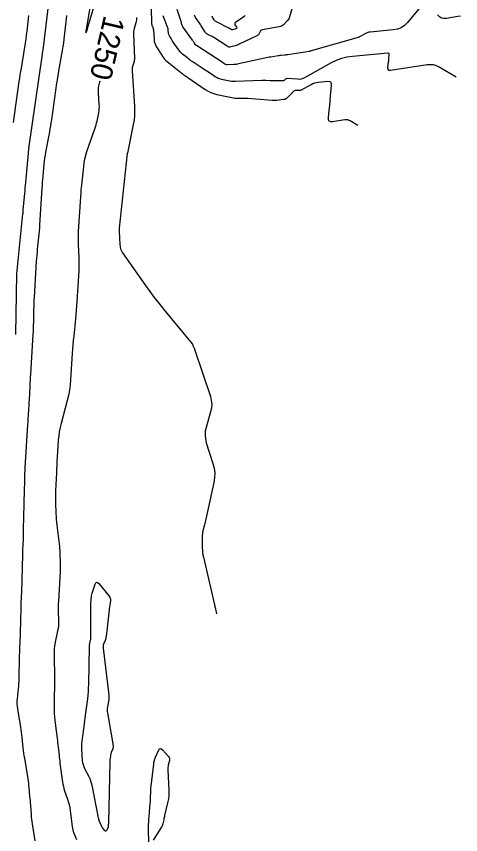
# Model space of a CAD drawing. Extents: x 658976 to 668721, y 639543 to 647196.
# Drawn here: x 662550.1 to 662673.9, y 642763.5 to 642991.8 of the extents above; entities that cross this region are included whole.
import ezdxf

# ---------------------------------------------------------------- set-up
doc = ezdxf.new("R2010")
doc.units = 0
for name, color, linetype in [('Ex_Contour Labels', 7, 'Continuous'), ('Ex_Major Contours', 7, 'Continuous'), ('Ex_Minor Contours', 7, 'Continuous')]:
    doc.layers.add(name, color=color, linetype=linetype)

msp = doc.modelspace()

# ---------------------------------------------------------------- linework, layer by layer
at = {"layer": 'Ex_Major Contours'}
for points in [[(662632.57, 643013.36), (662626.2, 642991.64), (662626.08, 642991.32), (662625.93, 642991.01), (662625.73, 642990.73), (662625.51, 642990.46), (662624.51, 642989.46), (662624.25, 642989.23), (662623.97, 642989.05), (662623.66, 642988.92), (662623.32, 642988.83), (662618.56, 642987.98), (662618.38, 642987.93), (662618.23, 642987.84), (662618.1, 642987.71), (662618, 642987.55), (662617.65, 642986.84), (662617.55, 642986.67), (662617.42, 642986.53), (662617.28, 642986.41), (662617.11, 642986.31), (662612.17, 642983.98), (662611.89, 642983.86), (662611.62, 642983.75), (662611.34, 642983.66), (662611.05, 642983.57), (662609.9, 642983.26), (662609.62, 642983.22), (662609.35, 642983.23), (662609.08, 642983.3), (662608.83, 642983.44), (662605.12, 642985.86), (662604.9, 642986), (662604.68, 642986.13), (662604.46, 642986.26), (662604.23, 642986.37), (662603.3, 642986.83), (662603.08, 642986.96), (662602.89, 642987.12), (662602.72, 642987.3), (662602.57, 642987.51), (662601.77, 642988.88), (662601.6, 642989.18), (662601.41, 642989.47), (662601.22, 642989.76), (662601.02, 642990.04), (662600.22, 642991.17), (662600.03, 642991.46), (662599.88, 642991.76), (662599.75, 642992.08)], [(662555.37, 642761.71), (662554.58, 642766.45), (662554.48, 642767.09), (662554.4, 642767.74), (662554.33, 642768.38), (662554.28, 642769.03), (662554.09, 642771.67), (662554.05, 642772.29), (662554, 642772.9), (662553.95, 642773.52), (662553.89, 642774.13), (662553.66, 642776.59), (662553.6, 642777.21), (662553.53, 642777.82), (662553.44, 642778.43), (662553.35, 642779.04), (662552.41, 642784.77), (662552.29, 642785.49), (662552.19, 642786.22), (662552.1, 642786.94), (662552.01, 642787.66), (662551.71, 642790.56), (662551.62, 642791.28), (662551.53, 642792.01), (662551.43, 642792.73), (662551.32, 642793.45), (662550.47, 642798.6), (662550.38, 642799.3), (662550.34, 642799.99), (662550.34, 642800.69), (662550.39, 642801.39), (662550.68, 642804.19), (662550.74, 642804.89), (662550.8, 642805.59), (662550.83, 642806.29), (662550.86, 642806.99), (662551, 642813.07), (662551.01, 642813.63), (662551.03, 642814.18), (662551.05, 642814.74), (662551.07, 642815.29), (662551.17, 642817.51), (662551.19, 642818.06), (662551.21, 642818.62), (662551.23, 642819.17), (662551.24, 642819.73), (662551.4, 642826.55), (662551.41, 642827.2), (662551.44, 642827.86), (662551.46, 642828.51), (662551.49, 642829.16), (662551.63, 642831.77), (662551.66, 642832.42), (662551.68, 642833.07), (662551.7, 642833.73), (662551.72, 642834.38), (662551.88, 642841.63), (662551.9, 642842.21), (662551.91, 642842.79), (662551.93, 642843.38), (662551.95, 642843.96), (662552.04, 642846.3), (662552.06, 642846.88), (662552.08, 642847.46), (662552.09, 642848.05), (662552.11, 642848.63), (662552.26, 642855.67), (662552.28, 642856.52), (662552.3, 642857.36), (662552.32, 642858.21), (662552.33, 642859.05), (662552.41, 642862.42), (662552.43, 642863.27), (662552.47, 642864.11), (662552.51, 642864.95), (662552.55, 642865.8), (662553.31, 642877.94), (662553.34, 642878.5), (662553.38, 642879.06), (662553.41, 642879.62), (662553.45, 642880.18), (662553.59, 642882.42), (662553.62, 642882.98), (662553.66, 642883.54), (662553.69, 642884.1), (662553.72, 642884.66), (662553.91, 642888.57), (662553.96, 642889.41), (662554, 642890.24), (662554.05, 642891.08), (662554.1, 642891.92), (662554.79, 642902.99), (662554.84, 642903.86), (662554.88, 642904.73), (662554.91, 642905.6), (662554.93, 642906.47), (662554.99, 642909.95), (662555.01, 642910.82), (662555.04, 642911.69), (662555.08, 642912.56), (662555.13, 642913.43), (662555.74, 642923.41), (662555.8, 642924.26), (662555.87, 642925.11), (662555.94, 642925.95), (662556.02, 642926.8), (662556.37, 642930.19), (662556.45, 642931.04), (662556.52, 642931.88), (662556.59, 642932.73), (662556.64, 642933.58), (662557.28, 642943.87), (662557.34, 642944.71), (662557.4, 642945.54), (662557.47, 642946.38), (662557.54, 642947.22), (662557.86, 642950.57), (662557.94, 642951.4), (662558.05, 642952.24), (662558.18, 642953.07), (662558.32, 642953.9), (662559.38, 642959.55), (662559.53, 642960.39), (662559.67, 642961.22), (662559.8, 642962.06), (662559.93, 642962.9), (662561.39, 642973.12), (662561.52, 642973.98), (662561.65, 642974.85), (662561.8, 642975.71), (662561.95, 642976.56), (662562.78, 642981.21), (662562.96, 642982.27), (662563.13, 642983.33), (662563.28, 642984.4), (662563.41, 642985.46), (662564.06, 642991.06), (662564.17, 642991.98)], [(662573.33, 642973.74), (662573.22, 642973.38), (662573.03, 642972.66), (662572.91, 642971.94), (662572.86, 642971.21), (662572.88, 642970.48), (662573.11, 642967.2), (662573.13, 642966.62), (662573.11, 642966.04), (662573.05, 642965.46), (662572.95, 642964.88), (662572.49, 642962.57), (662572.36, 642962), (662572.21, 642961.43), (662572.05, 642960.87), (662571.87, 642960.31), (662569.68, 642953.94), (662569.36, 642952.93), (662569.1, 642951.91), (662568.9, 642950.88), (662568.76, 642949.83), (662568.31, 642945.61), (662568.2, 642944.56), (662568.1, 642943.5), (662568.02, 642942.45), (662567.95, 642941.39), (662567.33, 642931.76), (662567.29, 642930.84), (662567.27, 642929.93), (662567.28, 642929.02), (662567.31, 642928.1), (662567.5, 642924.45), (662567.53, 642923.54), (662567.54, 642922.62), (662567.52, 642921.71), (662567.47, 642920.8), (662566.93, 642912.22), (662566.84, 642911), (662566.75, 642909.79), (662566.65, 642908.58), (662566.54, 642907.37), (662566.07, 642902.54), (662565.95, 642901.33), (662565.85, 642900.12), (662565.76, 642898.91), (662565.68, 642897.7), (662565.21, 642890.42), (662565.08, 642888.94), (662564.88, 642887.47), (662564.6, 642886.01), (662564.25, 642884.56), (662562.54, 642878.18), (662562.26, 642877.04), (662562.05, 642875.89), (662561.89, 642874.74), (662561.78, 642873.57), (662561.48, 642868.74), (662561.41, 642867.65), (662561.35, 642866.56), (662561.3, 642865.46), (662561.25, 642864.37), (662561.04, 642859.4), (662561.01, 642858.6), (662561, 642857.81), (662561, 642857.01), (662561.02, 642856.21), (662561.12, 642853.01), (662561.16, 642852.21), (662561.21, 642851.42), (662561.28, 642850.62), (662561.37, 642849.83), (662562.01, 642844.58), (662562.08, 642843.93), (662562.14, 642843.28), (662562.19, 642842.63), (662562.22, 642841.98), (662562.31, 642839.37), (662562.33, 642838.72), (662562.33, 642838.07), (662562.31, 642837.42), (662562.28, 642836.77), (662561.79, 642828.58), (662561.76, 642827.89), (662561.74, 642827.2), (662561.74, 642826.5), (662561.75, 642825.81), (662561.84, 642823.04), (662561.84, 642822.35), (662561.8, 642821.67), (662561.72, 642820.98), (662561.6, 642820.3), (662560.85, 642816.74), (662560.73, 642816.07), (662560.64, 642815.39), (662560.6, 642814.72), (662560.6, 642814.04), (662560.66, 642811.31), (662560.67, 642810.63), (662560.68, 642809.95), (662560.69, 642809.27), (662560.69, 642808.59), (662560.65, 642798.13), (662560.67, 642797.22), (662560.71, 642796.32), (662560.78, 642795.42), (662560.89, 642794.52), (662561.46, 642790.27), (662561.53, 642789.7), (662561.6, 642789.13), (662561.67, 642788.55), (662561.73, 642787.98), (662561.98, 642785.68), (662562.04, 642785.1), (662562.11, 642784.53), (662562.18, 642783.95), (662562.25, 642783.38), (662562.96, 642778.14), (662563.06, 642777.52), (662563.19, 642776.91), (662563.35, 642776.3), (662563.55, 642775.7), (662564.38, 642773.32), (662564.57, 642772.72), (662564.73, 642772.11), (662564.86, 642771.5), (662564.96, 642770.87), (662565.64, 642765.73), (662565.71, 642765.26), (662565.82, 642764.79), (662565.96, 642764.33), (662566.12, 642763.88), (662566.84, 642762.08)], [(662587.02, 642760.74), (662586.96, 642765.47), (662586.96, 642766.23), (662586.98, 642766.99), (662587.02, 642767.75), (662587.08, 642768.5), (662587.42, 642772.27), (662587.45, 642772.66), (662587.48, 642773.05), (662587.5, 642773.44), (662587.51, 642773.84), (662587.55, 642775.4), (662587.56, 642775.79), (662587.58, 642776.18), (662587.61, 642776.57), (662587.65, 642776.96), (662588.36, 642783.12), (662588.44, 642783.62), (662588.55, 642784.11), (662588.7, 642784.6), (662588.88, 642785.07), (662589.7, 642786.94), (662589.92, 642787.3), (662590.17, 642787.45), (662590.46, 642787.39), (662590.79, 642787.12), (662592.49, 642785.24), (662592.67, 642784.99), (662592.77, 642784.72), (662592.81, 642784.43), (662592.76, 642784.12), (662592.43, 642782.85), (662592.36, 642782.54), (662592.32, 642782.21), (662592.3, 642781.89), (662592.3, 642781.56), (662592.61, 642775.76), (662592.62, 642774.99), (662592.58, 642774.23), (662592.49, 642773.47), (662592.34, 642772.72), (662591.42, 642768.79), (662591.35, 642768.5), (662591.28, 642768.21), (662591.22, 642767.92), (662591.16, 642767.63), (662590.91, 642766.48), (662590.83, 642766.2), (662590.73, 642765.93), (662590.61, 642765.66), (662590.46, 642765.41), (662588.19, 642761.92)]]:
    msp.add_lwpolyline(points, dxfattribs=at)
at = {"layer": 'Ex_Minor Contours'}
for points in [[(662571.72, 643000.81), (662569.7, 642989.19), (662569.47, 642987.72), (662569.47, 642987.21), (662569.69, 642987.67), (662570.14, 642989.08), (662573.47, 643000.31)], [(662549.94, 642903.01), (662550.23, 642919.81), (662550.23, 642919.82), (662550.23, 642919.83), (662550.23, 642919.84), (662550.23, 642919.85), (662550.23, 642919.89), (662550.23, 642919.91), (662550.23, 642919.93), (662551.93, 642936.7), (662551.94, 642936.79), (662551.95, 642936.88), (662551.96, 642936.98), (662551.96, 642937.07), (662551.99, 642937.44), (662551.99, 642937.54), (662552, 642937.63), (662552.01, 642937.72), (662552.02, 642937.82), (662552.44, 642942.32), (662552.51, 642943.11), (662552.58, 642943.89), (662552.66, 642944.67), (662552.73, 642945.45), (662553.47, 642953.61), (662553.48, 642953.72), (662553.49, 642953.83), (662553.5, 642953.93), (662553.51, 642954.04), (662553.54, 642954.47), (662553.55, 642954.58), (662553.56, 642954.68), (662553.57, 642954.79), (662553.59, 642954.9), (662557.35, 642981.24), (662557.37, 642981.39), (662557.4, 642981.55), (662557.42, 642981.7), (662557.44, 642981.85), (662557.54, 642982.45), (662557.57, 642982.6), (662557.59, 642982.75), (662557.61, 642982.9), (662557.63, 642983.05), (662559.4, 642998.01)], [(662587.53, 642997.89), (662587.73, 642990.05), (662587.75, 642989.87), (662587.77, 642989.7), (662587.81, 642989.53), (662587.87, 642989.36), (662588.13, 642988.68), (662588.19, 642988.51), (662588.23, 642988.34), (662588.26, 642988.16), (662588.28, 642987.99), (662588.47, 642985.28), (662588.54, 642984.78), (662588.66, 642984.3), (662588.84, 642983.84), (662589.09, 642983.39), (662590.61, 642980.96), (662590.68, 642980.84), (662590.76, 642980.72), (662590.84, 642980.6), (662590.92, 642980.48), (662591.24, 642980.01), (662591.32, 642979.9), (662591.42, 642979.79), (662591.52, 642979.69), (662591.62, 642979.59), (662596.26, 642975.82), (662596.39, 642975.72), (662596.52, 642975.62), (662596.66, 642975.52), (662596.79, 642975.43), (662597.35, 642975.07), (662597.49, 642974.97), (662597.63, 642974.88), (662597.76, 642974.79), (662597.9, 642974.7), (662602.74, 642971.41), (662603.5, 642970.95), (662604.3, 642970.56), (662605.13, 642970.25), (662606, 642970.02), (662610.65, 642969.03), (662610.97, 642968.97), (662611.3, 642968.93), (662611.62, 642968.91), (662611.95, 642968.92), (662613.28, 642968.97), (662613.61, 642968.98), (662613.94, 642968.97), (662614.27, 642968.96), (662614.6, 642968.94), (662621.37, 642968.4), (662621.48, 642968.4), (662621.59, 642968.39), (662621.7, 642968.39), (662621.81, 642968.39), (662622.26, 642968.39), (662622.37, 642968.4), (662622.48, 642968.4), (662622.59, 642968.41), (662622.7, 642968.42), (662624.55, 642968.64), (662624.89, 642968.7), (662625.19, 642968.82), (662625.48, 642968.99), (662625.74, 642969.21), (662627.53, 642971), (662627.67, 642971.11), (662627.82, 642971.19), (662627.98, 642971.23), (662628.16, 642971.23), (662628.89, 642971.17), (662629.07, 642971.17), (662629.24, 642971.19), (662629.41, 642971.24), (662629.57, 642971.32), (662632.21, 642972.79), (662632.72, 642973.04), (662633.24, 642973.23), (662633.77, 642973.36), (662634.33, 642973.44), (662636.83, 642973.68), (662637.33, 642973.65), (662637.67, 642973.47), (662637.84, 642973.13), (662637.87, 642972.64), (662637.64, 642970.34), (662637.58, 642969.77), (662637.52, 642969.2), (662637.47, 642968.62), (662637.41, 642968.05), (662636.98, 642963.66), (662637, 642963.06), (662637.22, 642962.66), (662637.64, 642962.46), (662638.24, 642962.46), (662641.66, 642962.98), (662642.05, 642963), (662642.43, 642962.96), (662642.79, 642962.86), (662643.15, 642962.69), (662645.23, 642961.46)], [(662663.19, 642994.97), (662659.08, 642990.05), (662658.26, 642989.23), (662657.33, 642988.61), (662656.29, 642988.19), (662655.15, 642987.98), (662648.72, 642987.38), (662648.36, 642987.33), (662648.01, 642987.24), (662647.67, 642987.12), (662647.35, 642986.96), (662646.06, 642986.24), (662645.74, 642986.07), (662645.41, 642985.92), (662645.07, 642985.8), (662644.72, 642985.69), (662632.21, 642982.14), (662632.18, 642982.13), (662632.14, 642982.12), (662632.11, 642982.11), (662632.07, 642982.11), (662631.88, 642982.07), (662631.87, 642982.07), (662631.86, 642982.07), (662631.85, 642982.07), (662631.85, 642982.06), (662631.81, 642982.05), (662631.8, 642982.05), (662631.8, 642982.05), (662631.8, 642982.05), (662631.79, 642982.04), (662631.78, 642982.03), (662631.78, 642982.02), (662631.78, 642982.02), (662631.77, 642982.02), (662631.77, 642982.02), (662625.71, 642981.07), (662625.48, 642981.04), (662625.26, 642981.01), (662625.04, 642980.98), (662624.81, 642980.96), (662623.92, 642980.87), (662623.69, 642980.85), (662623.47, 642980.82), (662623.25, 642980.79), (662623.02, 642980.75), (662620.99, 642980.43), (662620.57, 642980.36), (662620.16, 642980.28), (662619.75, 642980.2), (662619.34, 642980.11), (662611.99, 642978.49), (662611.68, 642978.43), (662611.37, 642978.39), (662611.05, 642978.35), (662610.74, 642978.33), (662608.98, 642978.27), (662608.91, 642978.27), (662608.85, 642978.27), (662608.78, 642978.28), (662608.72, 642978.29), (662608.46, 642978.34), (662608.4, 642978.36), (662608.34, 642978.38), (662608.28, 642978.41), (662608.23, 642978.44), (662607.98, 642978.61), (662607.92, 642978.65), (662607.86, 642978.69), (662607.8, 642978.73), (662607.74, 642978.77), (662600.33, 642983.61), (662600.31, 642983.62), (662600.28, 642983.64), (662600.26, 642983.66), (662600.23, 642983.68), (662600.14, 642983.76), (662600.11, 642983.78), (662600.09, 642983.8), (662600.07, 642983.83), (662600.05, 642983.85), (662599.55, 642984.59), (662599.46, 642984.73), (662599.37, 642984.86), (662599.28, 642984.99), (662599.19, 642985.12), (662596.51, 642988.89), (662596.42, 642989.02), (662596.35, 642989.16), (662596.29, 642989.3), (662596.25, 642989.45), (662596.09, 642990.05), (662596.05, 642990.2), (662596, 642990.35), (662595.96, 642990.49), (662595.91, 642990.64), (662594.86, 642993.66)], [(662549.27, 642962.12), (662550.9, 642973.57), (662551.04, 642974.51), (662551.19, 642975.45), (662551.33, 642976.4), (662551.49, 642977.34), (662552.46, 642983.23), (662552.64, 642984.33), (662552.8, 642985.43), (662552.95, 642986.53), (662553.09, 642987.63), (662553.61, 642992.05)], [(662583.61, 642991.47), (662583.61, 642991.26), (662583.57, 642990.83), (662583.5, 642990.42), (662583.4, 642990), (662582.91, 642988.36), (662582.81, 642987.94), (662582.74, 642987.53), (662582.7, 642987.1), (662582.7, 642986.68), (662582.97, 642980.07), (662582.97, 642979.77), (662582.94, 642979.48), (662582.89, 642979.19), (662582.82, 642978.9), (662582.47, 642977.77), (662582.39, 642977.48), (662582.35, 642977.2), (662582.33, 642976.9), (662582.33, 642976.61), (662583.02, 642966.71), (662583.06, 642965.42), (662583.02, 642964.13), (662582.9, 642962.85), (662582.68, 642961.58), (662581.15, 642954.03), (662581.14, 642953.99), (662581.13, 642953.95), (662581.12, 642953.91), (662581.1, 642953.86), (662581.05, 642953.7), (662581.03, 642953.66), (662581.02, 642953.62), (662581.01, 642953.57), (662581.01, 642953.53), (662578.76, 642932.66), (662578.76, 642932.59), (662578.75, 642932.53), (662578.75, 642932.46), (662578.74, 642932.39), (662578.73, 642932.13), (662578.72, 642932.06), (662578.72, 642931.99), (662578.72, 642931.93), (662578.72, 642931.86), (662578.91, 642928.15), (662578.99, 642927.52), (662579.14, 642926.93), (662579.39, 642926.36), (662579.71, 642925.82), (662586.07, 642916.69), (662587.27, 642915.01), (662588.51, 642913.35), (662589.77, 642911.72), (662591.07, 642910.11), (662599.07, 642900.41), (662599.12, 642900.35), (662599.16, 642900.28), (662599.2, 642900.21), (662599.23, 642900.14), (662599.34, 642899.83), (662599.37, 642899.76), (662599.4, 642899.68), (662599.43, 642899.61), (662599.47, 642899.54), (662599.63, 642899.24), (662599.67, 642899.17), (662599.71, 642899.09), (662599.74, 642899.01), (662599.77, 642898.94), (662604.15, 642885.7), (662604.42, 642884.64), (662604.53, 642883.56), (662604.46, 642882.49), (662604.23, 642881.41), (662602.97, 642877.1), (662602.73, 642876.02), (662602.67, 642874.95), (662602.76, 642873.88), (662603.02, 642872.81), (662604.88, 642867.05), (662605.21, 642865.73), (662605.36, 642864.4), (662605.34, 642863.07), (662605.13, 642861.72), (662602.89, 642851.53), (662602.79, 642851.12), (662602.7, 642850.7), (662602.6, 642850.29), (662602.49, 642849.87), (662602.08, 642848.22), (662601.99, 642847.81), (662601.92, 642847.39), (662601.89, 642846.97), (662601.88, 642846.54), (662601.9, 642843.44), (662601.92, 642842.79), (662601.98, 642842.14), (662602.08, 642841.49), (662602.21, 642840.84), (662605.31, 642827.61), (662605.33, 642827.55), (662605.34, 642827.48), (662605.35, 642827.42), (662605.36, 642827.35), (662605.4, 642827.08), (662605.41, 642827.01), (662605.42, 642826.95), (662605.43, 642826.88), (662605.45, 642826.81), (662605.9, 642825.1)], [(662672.69, 642974.78), (662667.95, 642977.58), (662667.15, 642977.97), (662666.32, 642978.21), (662665.45, 642978.3), (662664.56, 642978.24), (662654.33, 642976.7), (662654.01, 642976.69), (662653.79, 642976.8), (662653.67, 642977.01), (662653.66, 642977.34), (662653.83, 642979.1), (662653.86, 642979.35), (662653.88, 642979.59), (662653.91, 642979.84), (662653.93, 642980.09), (662654.03, 642981.09), (662654.02, 642981.3), (662653.94, 642981.45), (662653.8, 642981.53), (662653.58, 642981.54), (662643.77, 642980.62), (662642.21, 642980.4), (662640.69, 642980.01), (662639.23, 642979.47), (662637.81, 642978.77), (662630.35, 642974.62), (662629.89, 642974.41), (662629.42, 642974.27), (662628.92, 642974.2), (662628.42, 642974.21), (662625.55, 642974.45), (662625.44, 642974.45), (662625.35, 642974.42), (662625.26, 642974.38), (662625.18, 642974.31), (662624.83, 642973.97), (662624.77, 642973.91), (662624.7, 642973.87), (662624.63, 642973.84), (662624.54, 642973.83), (662624.21, 642973.79), (662624.12, 642973.78), (662624.04, 642973.77), (662623.96, 642973.77), (662623.87, 642973.77), (662621.94, 642973.75), (662621.65, 642973.75), (662621.36, 642973.76), (662621.08, 642973.77), (662620.79, 642973.79), (662619.63, 642973.88), (662619.35, 642973.9), (662619.06, 642973.91), (662618.77, 642973.91), (662618.48, 642973.9), (662611.04, 642973.61), (662610.55, 642973.61), (662610.08, 642973.64), (662609.6, 642973.69), (662609.12, 642973.78), (662607.23, 642974.18), (662606.77, 642974.31), (662606.32, 642974.47), (662605.89, 642974.68), (662605.48, 642974.93), (662603.63, 642976.19), (662603.18, 642976.49), (662602.74, 642976.79), (662602.29, 642977.08), (662601.85, 642977.37), (662599.12, 642979.16), (662598.76, 642979.4), (662598.41, 642979.64), (662598.07, 642979.9), (662597.74, 642980.17), (662596.41, 642981.25), (662596.09, 642981.53), (662595.79, 642981.83), (662595.52, 642982.15), (662595.26, 642982.5), (662593.65, 642984.88), (662593.53, 642985.05), (662593.42, 642985.23), (662593.3, 642985.41), (662593.19, 642985.59), (662592.73, 642986.32), (662592.63, 642986.5), (662592.56, 642986.69), (662592.5, 642986.89), (662592.48, 642987.1), (662592.42, 642987.93), (662592.4, 642988.14), (662592.36, 642988.34), (662592.31, 642988.54), (662592.24, 642988.74), (662591.04, 642991.89)], [(662613.88, 642992.05), (662613.55, 642991.72), (662613.18, 642991.43), (662611.15, 642990.04), (662611.02, 642989.92), (662610.95, 642989.78), (662610.95, 642989.63), (662611.02, 642989.46), (662611.44, 642988.74), (662611.5, 642988.58), (662611.49, 642988.46), (662611.41, 642988.36), (662611.26, 642988.29), (662610.35, 642988.05), (662610.24, 642988.03), (662610.13, 642988.04), (662610.02, 642988.07), (662609.92, 642988.12), (662609.52, 642988.38), (662609.41, 642988.45), (662609.31, 642988.51), (662609.2, 642988.57), (662609.1, 642988.62), (662605.85, 642990.24), (662605.66, 642990.35), (662605.49, 642990.48), (662605.35, 642990.64), (662605.22, 642990.82), (662604.77, 642991.6), (662604.68, 642991.79)], [(662673.9, 642991.82), (662673.13, 642991.72), (662670.01, 642991.18), (662669.27, 642991.14), (662668.6, 642991.29), (662668.01, 642991.63), (662667.49, 642992.16)]]:
    msp.add_lwpolyline(points, dxfattribs=at)
msp.add_lwpolyline([(662574.05, 642765.49), (662573.93, 642765.68), (662573.82, 642765.88), (662573.73, 642766.08), (662573.3, 642767.15), (662573.2, 642767.4), (662573.12, 642767.65), (662573.05, 642767.91), (662572.99, 642768.17), (662571.18, 642777.23), (662571.03, 642777.83), (662570.85, 642778.42), (662570.62, 642779), (662570.36, 642779.56), (662569.21, 642781.78), (662568.95, 642782.35), (662568.76, 642782.93), (662568.63, 642783.53), (662568.56, 642784.14), (662568.38, 642787.35), (662568.35, 642788.09), (662568.36, 642788.83), (662568.41, 642789.57), (662568.5, 642790.31), (662568.96, 642793.6), (662569.07, 642794.4), (662569.18, 642795.19), (662569.28, 642795.99), (662569.39, 642796.78), (662569.97, 642801.31), (662570.09, 642802.33), (662570.17, 642803.35), (662570.24, 642804.37), (662570.27, 642805.4), (662570.46, 642816.07), (662570.47, 642816.28), (662570.49, 642816.49), (662570.52, 642816.7), (662570.56, 642816.91), (662570.76, 642817.74), (662570.8, 642817.95), (662570.83, 642818.16), (662570.84, 642818.37), (662570.85, 642818.59), (662570.81, 642826.06), (662570.81, 642826.46), (662570.82, 642826.87), (662570.83, 642827.27), (662570.85, 642827.68), (662570.96, 642829.3), (662571, 642829.7), (662571.06, 642830.1), (662571.14, 642830.49), (662571.25, 642830.88), (662572.02, 642833.31), (662572.21, 642833.73), (662572.44, 642833.9), (662572.73, 642833.83), (662573.06, 642833.52), (662575.97, 642829.99), (662576.16, 642829.72), (662576.27, 642829.43), (662576.33, 642829.12), (662576.31, 642828.8), (662576.13, 642827.46), (662576.09, 642827.13), (662576.04, 642826.79), (662576, 642826.46), (662575.96, 642826.12), (662575.1, 642818.7), (662575.06, 642818.43), (662575, 642818.15), (662574.92, 642817.88), (662574.82, 642817.62), (662574.4, 642816.58), (662574.31, 642816.31), (662574.25, 642816.04), (662574.24, 642815.77), (662574.25, 642815.49), (662575.85, 642802.39), (662575.89, 642801.97), (662575.89, 642801.56), (662575.86, 642801.15), (662575.79, 642800.73), (662575.47, 642799.08), (662575.4, 642798.67), (662575.38, 642798.26), (662575.39, 642797.84), (662575.45, 642797.43), (662577.05, 642788.26), (662577.08, 642788.02), (662577.06, 642787.79), (662577.02, 642787.56), (662576.94, 642787.34), (662576.55, 642786.44), (662576.47, 642786.23), (662576.4, 642786.01), (662576.35, 642785.79), (662576.31, 642785.56), (662576.21, 642784.65), (662576.18, 642784.42), (662576.17, 642784.19), (662576.15, 642783.96), (662576.15, 642783.73), (662575.76, 642766.89), (662575.76, 642766.82), (662575.75, 642766.75), (662575.75, 642766.68), (662575.74, 642766.61), (662575.72, 642766.33), (662575.71, 642766.26), (662575.71, 642766.19), (662575.71, 642766.12), (662575.71, 642766.05), (662575.71, 642765.76), (662575.71, 642765.69), (662575.7, 642765.62), (662575.68, 642765.55), (662575.65, 642765.48), (662575.23, 642764.61), (662575.15, 642764.48), (662575.05, 642764.43), (662574.95, 642764.45), (662574.83, 642764.56), (662574.19, 642765.31)], close=True, dxfattribs=at)

# ---------------------------------------------------------------- texts
at = {"layer": 'Ex_Contour Labels'}
msp.add_text('1250', height=6, rotation=256.9115, dxfattribs=at).set_placement((662574.56, 642992.27))

doc.saveas('drawing.dxf')
